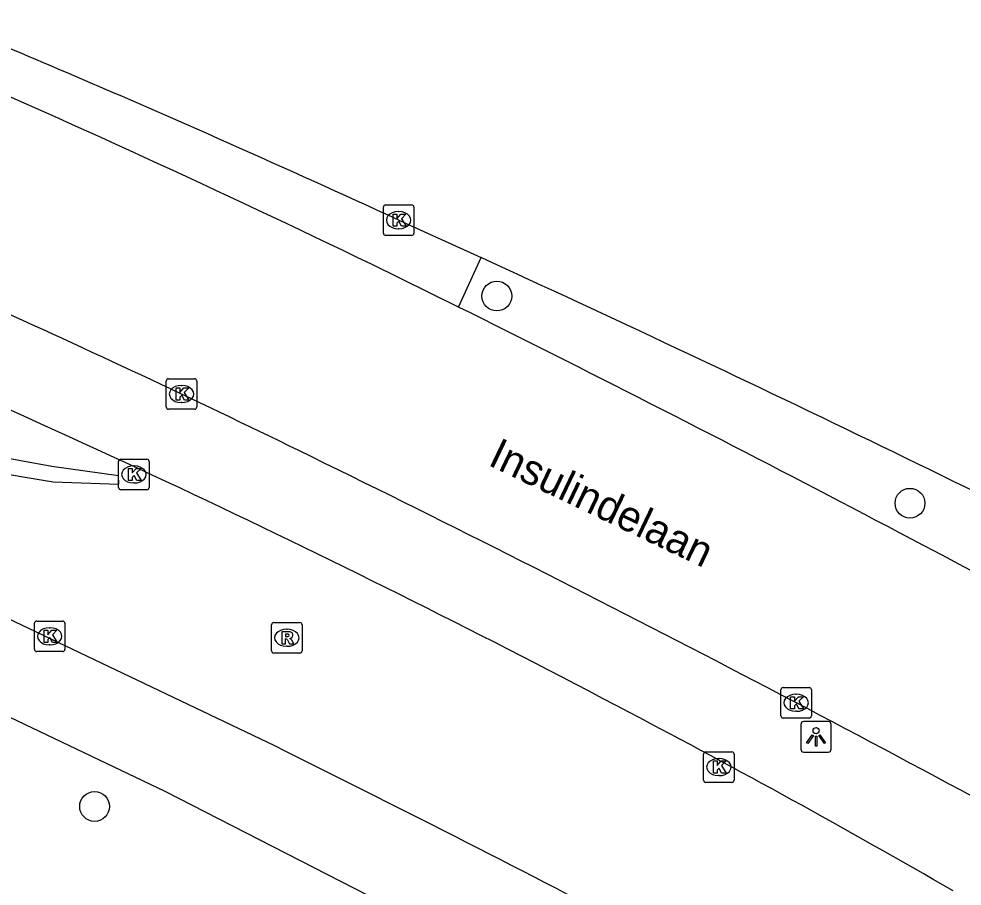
# Model space of a CAD drawing. Extents: x 161477 to 163040, y 383680 to 384868.
# Drawn here: x 162435.81 to 162466.76, y 384756.66 to 384785.11 of the extents above; entities that cross this region are included whole.
import ezdxf

# ---------------------------------------------------------------- set-up
doc = ezdxf.new("R2010")
doc.units = 0
for name, color, linetype in [('IMGEO_Berm_open', 7, 'Continuous'), ('IMGEO_Boom', 7, 'Continuous'), ('IMGEO_Kolk', 7, 'Continuous'), ('IMGEO_Lichtpunt', 7, 'Continuous'), ('IMGEO_Muur', 7, 'Continuous'), ('IMGEO_Openbare_ruimte_label', 7, 'Continuous'), ('IMGEO_Rijbaan_lokaal_open', 7, 'Continuous'), ('IMGEO_Rijbaan_regionaal_gesloten', 7, 'Continuous'), ('IMGEO_Rioolput', 7, 'Continuous'), ('IMGEO_Voetpad_open', 7, 'Continuous')]:
    doc.layers.add(name, color=color, linetype=linetype)

msp = doc.modelspace()

# ---------------------------------------------------------------- linework, layer by layer
at = {"layer": 'IMGEO_Berm_open'}
msp.add_lwpolyline([(162450.227, 384775.654), (162450.973, 384777.274)], dxfattribs=at)
at = {"layer": 'IMGEO_Boom'}
for centre in [(162451.49, 384776.014), (162465.044, 384769.217), (162438.292, 384759.271)]:
    msp.add_circle(centre, 0.489, dxfattribs=at)
at = {"layer": 'IMGEO_Kolk'}
for p, q in [((162447.841, 384779.003), (162448.693, 384779.003)), ((162447.766, 384778.077), (162447.766, 384778.929)), ((162448.254, 384778.783), (162448.279, 384778.783)), ((162448.767, 384778.929), (162448.767, 384778.077)), ((162448.277, 384778.223), (162448.252, 384778.223)), ((162448.693, 384778.003), (162447.841, 384778.003)), ((162440.644, 384772.375), (162440.644, 384773.227)), ((162440.719, 384773.301), (162441.571, 384773.301)), ((162441.645, 384773.227), (162441.645, 384772.375)), ((162441.132, 384773.081), (162441.157, 384773.081)), ((162441.155, 384772.521), (162441.13, 384772.521)), ((162441.571, 384772.301), (162440.719, 384772.301)), ((162439.155, 384770.662), (162440.007, 384770.662)), ((162439.08, 384769.736), (162439.08, 384770.588)), ((162439.568, 384770.442), (162439.593, 384770.442)), ((162440.081, 384770.588), (162440.081, 384769.736)), ((162439.591, 384769.882), (162439.566, 384769.882)), ((162440.007, 384769.662), (162439.155, 384769.662)), ((162436.319, 384764.426), (162436.319, 384765.278)), ((162436.394, 384765.352), (162437.246, 384765.352)), ((162436.807, 384765.132), (162436.832, 384765.132)), ((162437.32, 384765.278), (162437.32, 384764.426)), ((162436.83, 384764.572), (162436.805, 384764.572)), ((162437.246, 384764.352), (162436.394, 384764.352)), ((162460.808, 384762.246), (162460.808, 384763.098)), ((162460.883, 384763.172), (162461.735, 384763.172)), ((162461.296, 384762.952), (162461.321, 384762.952)), ((162461.809, 384763.098), (162461.809, 384762.246)), ((162461.319, 384762.392), (162461.294, 384762.392)), ((162461.735, 384762.172), (162460.883, 384762.172)), ((162458.347, 384761.062), (162459.199, 384761.062)), ((162458.272, 384760.136), (162458.272, 384760.988)), ((162458.76, 384760.842), (162458.785, 384760.842)), ((162459.273, 384760.988), (162459.273, 384760.136)), ((162458.783, 384760.282), (162458.758, 384760.282)), ((162459.199, 384760.062), (162458.347, 384760.062))]:
    msp.add_line(p, q, dxfattribs=at)
for points in [[(162447.841, 384779.003), (162448.693, 384779.003)], [(162447.766, 384778.077), (162447.766, 384778.929)], [(162448.087, 384778.703), (162448.21, 384778.703), (162448.21, 384778.552), (162448.34, 384778.703), (162448.504, 384778.703), (162448.358, 384778.552), (162448.511, 384778.303), (162448.359, 384778.303), (162448.274, 384778.467), (162448.21, 384778.4), (162448.21, 384778.303), (162448.087, 384778.303), (162448.087, 384778.703)], [(162448.767, 384778.929), (162448.767, 384778.077)], [(162448.693, 384778.003), (162447.841, 384778.003)], [(162440.644, 384772.375), (162440.644, 384773.227)], [(162440.719, 384773.301), (162441.571, 384773.301)], [(162441.645, 384773.227), (162441.645, 384772.375)], [(162440.965, 384773.001), (162441.088, 384773.001), (162441.088, 384772.85), (162441.218, 384773.001), (162441.382, 384773.001), (162441.236, 384772.85), (162441.389, 384772.601), (162441.237, 384772.601), (162441.152, 384772.765), (162441.088, 384772.698), (162441.088, 384772.601), (162440.965, 384772.601), (162440.965, 384773.001)], [(162441.571, 384772.301), (162440.719, 384772.301)], [(162439.155, 384770.662), (162440.007, 384770.662)], [(162439.08, 384769.736), (162439.08, 384770.588)], [(162439.401, 384770.362), (162439.524, 384770.362), (162439.524, 384770.211), (162439.654, 384770.362), (162439.818, 384770.362), (162439.672, 384770.211), (162439.825, 384769.962), (162439.673, 384769.962), (162439.588, 384770.126), (162439.524, 384770.059), (162439.524, 384769.962), (162439.401, 384769.962), (162439.401, 384770.362)], [(162440.081, 384770.588), (162440.081, 384769.736)], [(162440.007, 384769.662), (162439.155, 384769.662)], [(162436.319, 384764.426), (162436.319, 384765.278)], [(162436.394, 384765.352), (162437.246, 384765.352)], [(162437.32, 384765.278), (162437.32, 384764.426)], [(162436.64, 384765.052), (162436.763, 384765.052), (162436.763, 384764.901), (162436.893, 384765.052), (162437.057, 384765.052), (162436.911, 384764.901), (162437.064, 384764.652), (162436.912, 384764.652), (162436.827, 384764.816), (162436.763, 384764.749), (162436.763, 384764.652), (162436.64, 384764.652), (162436.64, 384765.052)], [(162437.246, 384764.352), (162436.394, 384764.352)], [(162460.808, 384762.246), (162460.808, 384763.098)], [(162460.883, 384763.172), (162461.735, 384763.172)], [(162461.809, 384763.098), (162461.809, 384762.246)], [(162461.129, 384762.872), (162461.252, 384762.872), (162461.252, 384762.721), (162461.382, 384762.872), (162461.546, 384762.872), (162461.4, 384762.721), (162461.553, 384762.472), (162461.401, 384762.472), (162461.316, 384762.636), (162461.252, 384762.569), (162461.252, 384762.472), (162461.129, 384762.472), (162461.129, 384762.872)], [(162461.735, 384762.172), (162460.883, 384762.172)], [(162458.347, 384761.062), (162459.199, 384761.062)], [(162458.272, 384760.136), (162458.272, 384760.988)], [(162458.593, 384760.762), (162458.716, 384760.762), (162458.716, 384760.611), (162458.846, 384760.762), (162459.01, 384760.762), (162458.864, 384760.611), (162459.017, 384760.362), (162458.865, 384760.362), (162458.78, 384760.526), (162458.716, 384760.459), (162458.716, 384760.362), (162458.593, 384760.362), (162458.593, 384760.762)], [(162459.273, 384760.988), (162459.273, 384760.136)], [(162459.199, 384760.062), (162458.347, 384760.062)]]:
    msp.add_lwpolyline(points, dxfattribs=at)
for centre, start, end in [((162447.843, 384778.927), 91.552, 178.448), ((162447.843, 384778.927), 91.552, 178.448), ((162448.691, 384778.927), 1.552, 88.448), ((162448.691, 384778.927), 1.552, 88.448), ((162447.843, 384778.079), 181.552, 268.448), ((162447.843, 384778.079), 181.552, 268.448), ((162448.691, 384778.079), 271.552, 358.448), ((162448.691, 384778.079), 271.552, 358.448), ((162440.721, 384773.225), 91.552, 178.448), ((162440.721, 384773.225), 91.552, 178.448), ((162441.569, 384773.225), 1.552, 88.448), ((162441.569, 384773.225), 1.552, 88.448), ((162440.721, 384772.377), 181.552, 268.448), ((162440.721, 384772.377), 181.552, 268.448), ((162441.569, 384772.377), 271.552, 358.448), ((162441.569, 384772.377), 271.552, 358.448), ((162439.157, 384770.586), 91.552, 178.448), ((162439.157, 384770.586), 91.552, 178.448), ((162440.005, 384770.586), 1.552, 88.448), ((162440.005, 384770.586), 1.552, 88.448), ((162439.157, 384769.738), 181.552, 268.448), ((162439.157, 384769.738), 181.552, 268.448), ((162440.005, 384769.738), 271.552, 358.448), ((162440.005, 384769.738), 271.552, 358.448), ((162436.396, 384765.276), 91.552, 178.448), ((162436.396, 384765.276), 91.552, 178.448), ((162437.244, 384765.276), 1.552, 88.448), ((162437.244, 384765.276), 1.552, 88.448), ((162436.396, 384764.428), 181.552, 268.448), ((162436.396, 384764.428), 181.552, 268.448), ((162437.244, 384764.428), 271.552, 358.448), ((162437.244, 384764.428), 271.552, 358.448), ((162460.885, 384763.096), 91.552, 178.448), ((162460.885, 384763.096), 91.552, 178.448), ((162461.733, 384763.096), 1.552, 88.448), ((162461.733, 384763.096), 1.552, 88.448), ((162460.885, 384762.248), 181.552, 268.448), ((162460.885, 384762.248), 181.552, 268.448), ((162461.733, 384762.248), 271.552, 358.448), ((162461.733, 384762.248), 271.552, 358.448), ((162458.349, 384760.986), 91.552, 178.448), ((162458.349, 384760.986), 91.552, 178.448), ((162459.197, 384760.986), 1.552, 88.448), ((162459.197, 384760.986), 1.552, 88.448), ((162458.349, 384760.138), 181.552, 268.448), ((162458.349, 384760.138), 181.552, 268.448), ((162459.197, 384760.138), 271.552, 358.448), ((162459.197, 384760.138), 271.552, 358.448)]:
    msp.add_arc(centre, 0.0765, start, end, dxfattribs=at)
for centre, major_axis, ratio, start_param, end_param in [((162448.253, 384778.503), (-0.387, 0.002), 0.722429, 4.712389, 7.853982), ((162448.278, 384778.503), (-0.39, 0.002), 0.717154, 1.570796, 4.712389), ((162441.131, 384772.801), (-0.387, 0.002), 0.722429, 4.712389, 7.853982), ((162441.156, 384772.801), (-0.39, 0.002), 0.717154, 1.570796, 4.712389), ((162439.567, 384770.162), (-0.387, 0.002), 0.722429, 4.712389, 7.853982), ((162439.592, 384770.162), (-0.39, 0.002), 0.717154, 1.570796, 4.712389), ((162436.806, 384764.852), (-0.387, 0.002), 0.722429, 4.712389, 7.853982), ((162436.831, 384764.852), (-0.39, 0.002), 0.717154, 1.570796, 4.712389), ((162461.295, 384762.672), (-0.387, 0.002), 0.722429, 4.712389, 7.853982), ((162461.32, 384762.672), (-0.39, 0.002), 0.717154, 1.570796, 4.712389), ((162458.759, 384760.562), (-0.387, 0.002), 0.722429, 4.712389, 7.853982), ((162458.784, 384760.562), (-0.39, 0.002), 0.717154, 1.570796, 4.712389)]:
    msp.add_ellipse(centre, major_axis=major_axis, ratio=ratio, start_param=start_param, end_param=end_param, dxfattribs=at)
at = {"layer": 'IMGEO_Lichtpunt'}
for p, q in [((162462.365, 384762.053), (162461.557, 384762.053)), ((162462.365, 384762.053), (162461.557, 384762.053)), ((162461.463, 384761.958), (162461.463, 384761.151)), ((162461.463, 384761.958), (162461.463, 384761.151)), ((162462.459, 384761.151), (162462.459, 384761.958)), ((162462.459, 384761.151), (162462.459, 384761.958)), ((162461.557, 384761.057), (162462.365, 384761.057)), ((162461.557, 384761.057), (162462.365, 384761.057))]:
    msp.add_line(p, q, dxfattribs=at)
for points in [[(162461.837, 384761.622), (162461.876, 384761.594), (162461.688, 384761.332), (162461.65, 384761.359), (162461.837, 384761.622)], [(162461.939, 384761.574), (162461.986, 384761.574), (162461.986, 384761.252), (162461.939, 384761.252), (162461.939, 384761.574)], [(162462.049, 384761.594), (162462.087, 384761.621), (162462.274, 384761.359), (162462.235, 384761.331), (162462.049, 384761.594)]]:
    msp.add_lwpolyline(points, dxfattribs=at)
msp.add_circle((162461.962, 384761.756), 0.0994, dxfattribs=at)
for centre, start, end in [((162461.557, 384761.958), 90, 180), ((162461.557, 384761.958), 90, 180), ((162462.365, 384761.958), 0, 90), ((162462.365, 384761.958), 0, 90), ((162461.557, 384761.151), 180, 270), ((162461.557, 384761.151), 180, 270), ((162462.365, 384761.151), 270, 0), ((162462.365, 384761.151), 270, 360)]:
    msp.add_arc(centre, 0.0946, start, end, dxfattribs=at)
at = {"layer": 'IMGEO_Muur'}
msp.add_lwpolyline([(162425.441, 384773.853), (162427.207, 384773.108), (162430.021, 384771.809), (162432.418, 384770.806), (162434.635, 384770.305), (162436.932, 384769.923), (162439.088, 384769.843), (162439.078, 384770.114), (162436.886, 384770.425), (162434.72, 384770.816), (162432.403, 384771.378), (162430.337, 384772.291), (162428.288, 384773.301), (162425.801, 384774.375)], dxfattribs=at)
at = {"layer": 'IMGEO_Rijbaan_lokaal_open'}
msp.add_lwpolyline([(162444.201, 384761.256), (162427.849, 384769.061)], dxfattribs=at)
for centre, radius, start, end in [((162291.707, 384452.045), 351.041, 62.12321, 67.34564), ((162323.325, 384509.225), 285.715, 59.93575, 62.36645), ((162171.411, 384210.859), 614.289, 62.399157, 63.635901)]:
    msp.add_arc(centre, radius, start, end, dxfattribs=at)
at = {"layer": 'IMGEO_Rijbaan_regionaal_gesloten'}
for points in [[(162448.271, 384778.503), (162450.973, 384777.274)], [(162450.227, 384775.654), (162447.376, 384777.06)]]:
    msp.add_lwpolyline(points, dxfattribs=at)
for centre, radius, start, end in [((162281.276, 384418.906), 396.459, 66.85643, 67.46972), ((162266.595, 384402.2), 416.175, 64.25369, 66.52496), ((162268.218, 384387.771), 430.222, 65.25931, 66.8871), ((162180.928, 384186.932), 649.175, 62.931264, 65.418841), ((162281.713, 384436.114), 372.523, 64.00454, 65.76239), ((162157.694, 384186.046), 658.189, 61.162903, 63.611819), ((162164.607, 384197.863), 637.998, 61.175436, 63.929675)]:
    msp.add_arc(centre, radius, start, end, dxfattribs=at)
at = {"layer": 'IMGEO_Rioolput'}
for p, q in [((162444.098, 384764.378), (162444.098, 384765.23)), ((162444.173, 384765.304), (162445.025, 384765.304)), ((162444.586, 384765.084), (162444.611, 384765.084)), ((162445.099, 384765.23), (162445.099, 384764.378)), ((162444.609, 384764.524), (162444.584, 384764.524)), ((162445.025, 384764.304), (162444.173, 384764.304))]:
    msp.add_line(p, q, dxfattribs=at)
for points in [[(162444.098, 384764.378), (162444.098, 384765.23)], [(162444.173, 384765.304), (162445.025, 384765.304)], [(162445.099, 384765.23), (162445.099, 384764.378)], [(162444.687, 384765.002), (162444.435, 384765.004), (162444.435, 384764.604)], [(162444.435, 384764.604), (162444.559, 384764.604), (162444.559, 384764.766), (162444.57, 384764.766)], [(162444.613, 384764.923), (162444.559, 384764.923), (162444.559, 384764.842)], [(162444.559, 384764.842), (162444.611, 384764.842)], [(162444.617, 384764.737), (162444.688, 384764.604), (162444.828, 384764.604), (162444.763, 384764.73)], [(162445.025, 384764.304), (162444.173, 384764.304)]]:
    msp.add_lwpolyline(points, dxfattribs=at)
for centre, radius, start, end in [((162444.175, 384765.228), 0.0765, 91.552, 178.448), ((162444.175, 384765.228), 0.0765, 91.552, 178.448), ((162445.023, 384765.228), 0.0765, 1.552, 88.448), ((162445.023, 384765.228), 0.0765, 1.552, 88.448), ((162444.569, 384764.713), 0.0533, 26.0293, 88.6989), ((162444.595, 384765.031), 0.19, 274.7715, 282.9687), ((162444.619, 384764.827), 0.0964, 77.0061, 93.1865), ((162444.633, 384764.884), 0.0378, 276.6634, 79.6772), ((162444.686, 384764.892), 0.109, 350.3612, 89.416), ((162444.684, 384764.892), 0.112, 277.5842, 350.9817), ((162444.668, 384764.677), 0.108, 29.5134, 73.7905), ((162444.175, 384764.38), 0.0765, 181.552, 268.448), ((162444.175, 384764.38), 0.0765, 181.552, 268.448), ((162445.023, 384764.38), 0.0765, 271.552, 358.448), ((162445.023, 384764.38), 0.0765, 271.552, 358.448)]:
    msp.add_arc(centre, radius, start, end, dxfattribs=at)
for centre, major_axis, ratio, start_param, end_param in [((162444.585, 384764.804), (-0.387, 0.002), 0.722429, 4.712389, 7.853982), ((162444.61, 384764.804), (-0.39, 0.002), 0.717154, 1.570796, 4.712389)]:
    msp.add_ellipse(centre, major_axis=major_axis, ratio=ratio, start_param=start_param, end_param=end_param, dxfattribs=at)
at = {"layer": 'IMGEO_Voetpad_open'}
msp.add_lwpolyline([(162452.067, 384753.929), (162450.06, 384754.925), (162449.662, 384755.129), (162448.144, 384755.906), (162440.61, 384759.756), (162431.389, 384764.156), (162426.866, 384766.117), (162421.71, 384768.436), (162423.439, 384770.946)], dxfattribs=at)

# ---------------------------------------------------------------- texts
at = {"layer": 'IMGEO_Openbare_ruimte_label'}
msp.add_text('Insulindelaan', height=1, rotation=334.4603, dxfattribs=at).set_placement((162451.163, 384770.487))

doc.saveas('drawing.dxf')
